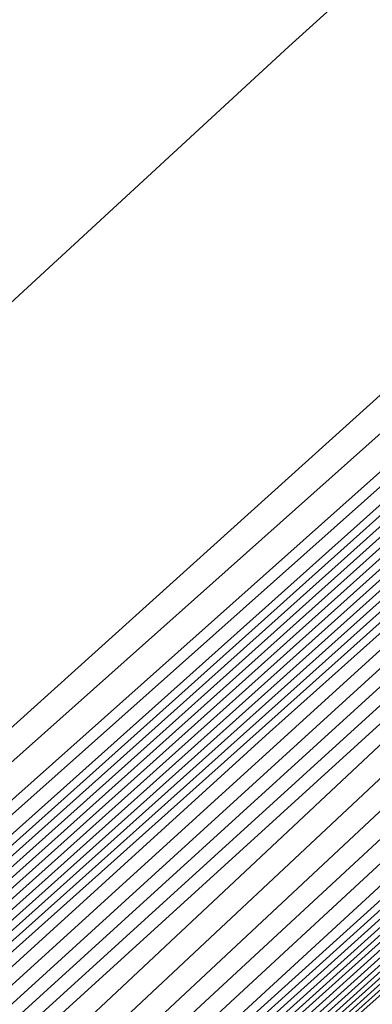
# Model space of a CAD drawing. Extents: x 3249832 to 3255657, y 13789405 to 13793316.
# Tile 689 of 1056: x 3253203.114 to 3253203.768, y 13791253.771 to 13791255.596. Entities that reach past the tile are written whole.
import ezdxf

# ---------------------------------------------------------------- set-up
doc = ezdxf.new("R2010")
doc.units = 0
doc.header["$LTSCALE"] = 100
doc.header["$MEASUREMENT"] = 0
for name, color, linetype in [('GRATIO_03231_CON', 1, 'CONTINUOUS'), ('GRATIO_0323_ICON', 1, 'CONTINUOUS'), ('TARGETS_EAST', 7, 'CONTINUOUS')]:
    doc.layers.add(name, color=color, linetype=linetype)

# ---------------------------------------------------------------- blocks, each defined once
blk = doc.blocks.new('Gratio_032316_contours')
at = {"layer": 'GRATIO_03231_CON', "color": 1, "linetype": 'Continuous', "flags": 128}
for points in [[(3253305.5469, 13791344.024), (3253290.1181, 13791330.7387), (3253272.3357, 13791315.4184), (3253257.3517, 13791302.4813), (3253257.3517, 13791302.4813), (3253249.0164, 13791295.2334), (3253245.9727, 13791292.5302), (3253245.5616, 13791292.1146), (3253245.4762, 13791292.0211), (3253244.818, 13791291.4501), (3253243.0404, 13791289.8933), (3253239.8737, 13791287.0921), (3253236.1559, 13791283.7849), (3253233.0015, 13791280.9598), (3253231.2433, 13791279.3563), (3253230.5862, 13791278.7206), (3253230.4531, 13791278.5507), (3253230.0551, 13791278.1548), (3253227.7563, 13791276.0837), (3253221.709, 13791270.6983), (3253210.9996, 13791261.1826), (3253198.4505, 13791250.0113), (3253187.8184, 13791240.4816), (3253181.8812, 13791235.039)], [(3253286.912, 13791327.9035), (3253270.3004, 13791313.5879), (3253256.4599, 13791301.6341), (3253256.4599, 13791301.6341), (3253248.781, 13791294.9495), (3253245.9825, 13791292.4501), (3253245.6151, 13791292.0541), (3253245.6386, 13791292.0257), (3253245.6483, 13791292.0135), (3253245.6487, 13791292.0121), (3253245.5979, 13791291.9759), (3253245.2689, 13791291.697), (3253244.3887, 13791290.927), (3253242.8213, 13791289.5405), (3253240.9812, 13791287.9036), (3253239.42, 13791286.5053), (3253238.5497, 13791285.7117), (3253238.2245, 13791285.3971), (3253238.1586, 13791285.313), (3253237.7616, 13791284.9396), (3253235.2234, 13791282.6723), (3253228.4292, 13791276.6354), (3253216.3275, 13791265.8906), (3253202.1197, 13791253.2507)], [(3253297.9252, 13791337.3275), (3253283.7059, 13791325.0683), (3253268.2652, 13791311.7574), (3253255.5681, 13791300.7867), (3253255.5681, 13791300.7867), (3253248.5453, 13791294.6658), (3253245.9894, 13791292.3731), (3253245.6585, 13791292.0044), (3253245.2891, 13791291.6207), (3253242.5317, 13791289.1442), (3253235.0149, 13791282.4623), (3253221.5564, 13791270.5131), (3253205.7297, 13791256.4376), (3253192.2971, 13791244.4276), (3253184.7822, 13791237.5917), (3253181.7553, 13791234.7055)], [(3253294.1143, 13791333.9792), (3253280.4998, 13791322.2331), (3253266.2299, 13791309.9269), (3253254.6763, 13791299.9394), (3253254.6763, 13791299.9394), (3253248.3094, 13791294.3823), (3253245.9952, 13791292.2975), (3253245.6983, 13791291.9593), (3253245.7233, 13791291.9291), (3253245.7346, 13791291.9149), (3253245.7365, 13791291.9117), (3253245.3442, 13791291.5696), (3253242.6151, 13791289.1599), (3253235.2176, 13791282.6089), (3253221.988, 13791270.8756), (3253206.4354, 13791257.0484), (3253193.237, 13791245.2483), (3253185.8477, 13791238.5266), (3253182.834, 13791235.6556)], [(3253297.4758, 13791336.8077), (3253286.4926, 13791327.2827), (3253274.0872, 13791316.5633), (3253262.1555, 13791306.2704), (3253252.8796, 13791298.26), (3253252.8796, 13791298.26), (3253247.8086, 13791293.8493), (3253245.9616, 13791292.1988), (3253245.7253, 13791291.9302), (3253245.7544, 13791291.896), (3253245.7756, 13791291.8707), (3253245.7842, 13791291.8599), (3253245.4022, 13791291.5335), (3253242.76, 13791289.2202), (3253235.6147, 13791282.9133), (3253222.8491, 13791271.6035), (3253207.8468, 13791258.27), (3253195.117, 13791246.8895), (3253187.9788, 13791240.3964), (3253184.9915, 13791237.5556), (3253183.5248, 13791236.0898), (3253181.9475, 13791234.5888)], [(3253294.0264, 13791333.7838), (3253282.6818, 13791323.9345), (3253270.881, 13791313.7282), (3253260.1195, 13791304.4408), (3253251.9851, 13791297.4158), (3253251.9851, 13791297.4158), (3253247.5668, 13791293.5726), (3253245.9578, 13791292.1343), (3253245.7524, 13791291.8998), (3253245.7785, 13791291.869), (3253245.7972, 13791291.8468), (3253245.8031, 13791291.8391), (3253245.4248, 13791291.5224), (3253242.8276, 13791289.2555), (3253235.811, 13791283.068), (3253223.2789, 13791271.9681), (3253208.5524, 13791258.8809), (3253196.057, 13791247.7101), (3253189.0443, 13791241.3313), (3253186.0703, 13791238.5056), (3253184.5171, 13791236.9659), (3253182.7719, 13791235.3171)], [(3253301.2946, 13791340.0843), (3253290.5771, 13791330.7598), (3253278.8709, 13791320.5862), (3253267.6752, 13791310.8926), (3253258.0866, 13791302.6075), (3253251.1014, 13791296.5591), (3253251.1014, 13791296.5591), (3253247.3482, 13791293.2691), (3253245.9857, 13791292.0326), (3253245.8053, 13791291.8379), (3253245.4404, 13791291.5193), (3253242.8928, 13791289.2936), (3253236.0065, 13791283.2235), (3253223.7085, 13791272.3331), (3253209.258, 13791259.4918), (3253196.997, 13791248.5307)], [(3253298.8003, 13791337.8979), (3253287.1277, 13791327.7359), (3253275.0601, 13791317.238), (3253264.4689, 13791308.0576), (3253256.0501, 13791300.7785), (3253250.2052, 13791295.7169), (3253250.2052, 13791295.7169), (3253247.1023, 13791292.9973), (3253245.9749, 13791291.9762), (3253245.823, 13791291.8182), (3253245.4605, 13791291.5107), (3253242.9585, 13791289.331), (3253236.2019, 13791283.3791), (3253224.1381, 13791272.698), (3253209.9636, 13791260.1027), (3253197.937, 13791249.3514)], [(3253293.8117, 13791333.5251), (3253280.2291, 13791321.688), (3253267.4383, 13791310.5415), (3253258.0564, 13791302.3876), (3253251.9769, 13791297.1206), (3253248.4126, 13791294.0327), (3253248.4126, 13791294.0327), (3253246.6104, 13791292.4537), (3253245.9532, 13791291.8634), (3253245.8583, 13791291.7788), (3253245.5009, 13791291.4935), (3253243.0901, 13791289.4058), (3253236.5929, 13791283.6903), (3253224.9974, 13791273.4279), (3253211.3747, 13791261.3246), (3253199.817, 13791250.9926)], [(3253303.3766, 13791341.8216), (3253291.3173, 13791331.3387), (3253276.7797, 13791318.6641), (3253263.6275, 13791307.1932), (3253254.8502, 13791299.5526), (3253249.9404, 13791295.2916), (3253247.5164, 13791293.1906), (3253247.5164, 13791293.1906), (3253246.3645, 13791292.182), (3253245.9424, 13791291.807), (3253245.8759, 13791291.7592), (3253245.5211, 13791291.4849), (3253243.1558, 13791289.4432), (3253236.7883, 13791283.8459), (3253225.427, 13791273.7928), (3253212.0803, 13791261.9355), (3253200.757, 13791251.8132)], [(3253301.8648, 13791340.4944), (3253288.823, 13791329.1523), (3253273.3304, 13791315.6401), (3253259.8166, 13791303.845), (3253251.6439, 13791296.7176), (3253247.9038, 13791293.4626), (3253246.6201, 13791292.3484), (3253246.6201, 13791292.3484), (3253246.1185, 13791291.9102), (3253245.9316, 13791291.7506), (3253245.8936, 13791291.7395), (3253245.5413, 13791291.4763), (3253243.2216, 13791289.4806), (3253236.9838, 13791284.0015), (3253225.8566, 13791274.1578), (3253212.7859, 13791262.5464), (3253201.6971, 13791252.6338)], [(3253300.5659, 13791339.3531), (3253286.8018, 13791327.3792), (3253270.614, 13791313.2571), (3253256.8561, 13791301.242), (3253256.8561, 13791301.242), (3253249.1677, 13791294.5269), (3253246.3316, 13791292.0564), (3253245.917, 13791291.7134), (3253245.8985, 13791291.7327), (3253245.8749, 13791291.7575), (3253245.8508, 13791291.783), (3253245.5102, 13791291.5214), (3253243.2545, 13791289.5523), (3253237.1645, 13791284.1725), (3253226.2818, 13791274.5273), (3253213.4909, 13791263.1579), (3253202.6371, 13791253.4544), (3253196.5029, 13791247.8755)], [(3253299.3936, 13791338.3158), (3253285.9267, 13791326.6004), (3253270.0887, 13791312.7829), (3253256.6286, 13791301.0263), (3253256.6286, 13791301.0263), (3253249.1075, 13791294.4545), (3253246.3347, 13791292.0351), (3253245.9313, 13791291.6968), (3253245.9158, 13791291.7129), (3253245.8948, 13791291.7349), (3253245.8719, 13791291.7591), (3253245.5445, 13791291.5105), (3253243.3838, 13791289.6293), (3253237.5546, 13791284.4844), (3253227.1408, 13791275.2574), (3253214.9021, 13791264.3798), (3253204.5171, 13791255.0956), (3253198.634, 13791249.7453)], [(3253298.8074, 13791337.7972), (3253285.4891, 13791326.2109), (3253269.826, 13791312.5458), (3253256.5148, 13791300.9184), (3253256.5148, 13791300.9184), (3253249.0774, 13791294.4183), (3253246.3362, 13791292.0244), (3253245.9385, 13791291.6884), (3253245.9245, 13791291.7029), (3253245.9047, 13791291.7236), (3253245.8825, 13791291.7472), (3253245.5616, 13791291.5051), (3253243.4484, 13791289.6678), (3253237.7496, 13791284.6404), (3253227.5703, 13791275.6225), (3253215.6076, 13791264.9907), (3253205.4571, 13791255.9162), (3253199.6995, 13791250.6802)], [(3253298.2213, 13791337.2785), (3253285.0516, 13791325.8215), (3253269.5634, 13791312.3086), (3253256.4011, 13791300.8106), (3253256.4011, 13791300.8106), (3253249.0474, 13791294.3821), (3253246.3377, 13791292.0137), (3253245.9456, 13791291.6801), (3253245.9331, 13791291.693), (3253245.9146, 13791291.7123), (3253245.8931, 13791291.7353), (3253245.5788, 13791291.4997), (3253243.513, 13791289.7063), (3253237.9447, 13791284.7964), (3253227.9998, 13791275.9876), (3253216.3132, 13791265.6017), (3253206.3971, 13791256.7368), (3253200.765, 13791251.6151)], [(3253297.6351, 13791336.7598), (3253284.614, 13791325.4321), (3253269.3007, 13791312.0715), (3253256.2873, 13791300.7027), (3253256.2873, 13791300.7027), (3253249.0173, 13791294.3459), (3253246.3392, 13791292.003), (3253245.9528, 13791291.6718), (3253245.9418, 13791291.683), (3253245.9246, 13791291.701), (3253245.9036, 13791291.7234), (3253245.5959, 13791291.4943), (3253243.5777, 13791289.7448), (3253238.1397, 13791284.9524), (3253228.4293, 13791276.3526), (3253217.0188, 13791266.2126), (3253207.3371, 13791257.5574), (3253201.8305, 13791252.55)], [(3253296.4628, 13791335.7225), (3253283.739, 13791324.6533), (3253268.7754, 13791311.5973), (3253256.0598, 13791300.487), (3253256.0598, 13791300.487), (3253248.9571, 13791294.2735), (3253246.3422, 13791291.9817), (3253245.9672, 13791291.6551), (3253245.9591, 13791291.6632), (3253245.9444, 13791291.6784), (3253245.9247, 13791291.6995), (3253245.6303, 13791291.4835), (3253243.707, 13791289.8217), (3253238.5298, 13791285.2643), (3253229.2882, 13791277.0827), (3253218.4299, 13791267.4345), (3253209.2171, 13791259.1986), (3253203.9616, 13791254.4197), (3253201.1727, 13791251.8059)], [(3253295.8766, 13791335.2039), (3253283.3014, 13791324.2639), (3253268.5128, 13791311.3602), (3253255.946, 13791300.3791), (3253255.946, 13791300.3791), (3253248.9265, 13791294.2379), (3253246.3394, 13791291.9757), (3253245.9599, 13791291.6626), (3253245.671, 13791291.4535), (3253243.7876, 13791289.8436), (3253238.7321, 13791285.4127), (3253229.7199, 13791277.4455), (3253219.1357, 13791268.0451), (3253210.1571, 13791260.0192), (3253205.0271, 13791255.3546), (3253202.2515, 13791252.7559), (3253199.4019, 13791250.1069)], [(3253295.2905, 13791334.6852), (3253282.8639, 13791323.8745), (3253268.2501, 13791311.123), (3253255.8323, 13791300.2713), (3253255.8323, 13791300.2713), (3253248.8964, 13791294.2017), (3253246.3407, 13791291.9652), (3253245.9663, 13791291.6551), (3253245.6849, 13791291.4516), (3253243.8502, 13791289.8842), (3253238.9263, 13791285.5696), (3253230.1491, 13791277.8109), (3253219.8413, 13791268.6561), (3253211.0971, 13791260.8398), (3253206.0926, 13791256.2895), (3253203.3302, 13791253.706), (3253200.3942, 13791250.9829)], [(3253294.7043, 13791334.1666), (3253282.4263, 13791323.485), (3253267.9874, 13791310.8859), (3253255.7185, 13791300.1634), (3253255.7185, 13791300.1634), (3253248.8663, 13791294.1655), (3253246.342, 13791291.9548), (3253245.9728, 13791291.6476), (3253245.6988, 13791291.4496), (3253243.9128, 13791289.9248), (3253239.1204, 13791285.7266), (3253230.5783, 13791278.1762), (3253220.5468, 13791269.2671), (3253212.0371, 13791261.6604), (3253207.1581, 13791257.2244), (3253204.409, 13791254.656), (3253201.3865, 13791251.859)], [(3253293.532, 13791333.1293), (3253281.5512, 13791322.7062), (3253267.4621, 13791310.4117), (3253255.491, 13791299.9477), (3253255.491, 13791299.9477), (3253248.8061, 13791294.0932), (3253246.3446, 13791291.9339), (3253245.9856, 13791291.6326), (3253245.7266, 13791291.4457), (3253244.038, 13791290.006), (3253239.5087, 13791286.0404), (3253231.4368, 13791278.9069), (3253221.9579, 13791270.489), (3253213.9171, 13791263.3016), (3253209.2892, 13791259.0942), (3253206.5665, 13791256.556), (3253203.3711, 13791253.6111), (3253198.435, 13791249.1551)], [(3253299.2197, 13791338.0118), (3253292.9458, 13791332.6106), (3253281.1137, 13791322.3168), (3253267.1995, 13791310.1745), (3253255.3772, 13791299.8398), (3253255.3772, 13791299.8398), (3253248.776, 13791294.057), (3253246.3459, 13791291.9235), (3253245.992, 13791291.6251), (3253245.7404, 13791291.4437), (3253244.1006, 13791290.0466), (3253239.7028, 13791286.1973), (3253231.866, 13791279.2722), (3253222.6634, 13791271.1), (3253214.8572, 13791264.1222), (3253210.3547, 13791260.0291), (3253207.6452, 13791257.506), (3253204.3634, 13791254.4872), (3253199.2594, 13791249.8834)], [(3253298.5547, 13791337.4253), (3253292.3597, 13791332.0919), (3253280.6761, 13791321.9274), (3253266.9368, 13791309.9374), (3253255.2635, 13791299.732), (3253255.2635, 13791299.732), (3253248.7459, 13791294.0208), (3253246.3472, 13791291.9131), (3253245.9984, 13791291.6176), (3253245.7543, 13791291.4418), (3253244.1633, 13791290.0872), (3253239.897, 13791286.3542), (3253232.2952, 13791279.6376), (3253223.3689, 13791271.711), (3253215.7972, 13791264.9428), (3253211.4202, 13791260.964), (3253208.724, 13791258.4561), (3253205.3558, 13791255.3632), (3253200.0838, 13791250.6117)], [(3253297.8898, 13791336.8388), (3253291.7735, 13791331.5733), (3253280.2386, 13791321.538), (3253266.6742, 13791309.7003), (3253255.1497, 13791299.6241), (3253255.1497, 13791299.6241), (3253248.7158, 13791293.9847), (3253246.3484, 13791291.9027), (3253246.0048, 13791291.6101), (3253245.7682, 13791291.4398), (3253244.2259, 13791290.1279), (3253240.0911, 13791286.5111), (3253232.7244, 13791280.0029), (3253224.0745, 13791272.322), (3253216.7372, 13791265.7634), (3253212.4857, 13791261.8989), (3253209.8027, 13791259.4061), (3253206.3481, 13791256.2393), (3253200.9081, 13791251.34)], [(3253296.5599, 13791335.6659), (3253290.6012, 13791330.536), (3253279.3635, 13791320.7592), (3253266.1487, 13791309.2262), (3253254.9216, 13791299.409), (3253254.9216, 13791299.409), (3253248.6544, 13791293.9137), (3253246.3492, 13791291.884), (3253246.0155, 13791291.5976), (3253245.7941, 13791291.438), (3253244.3499, 13791290.2105), (3253240.4789, 13791286.8256), (3253233.5827, 13791280.7338), (3253225.4855, 13791273.5439), (3253218.6172, 13791267.4046), (3253214.6168, 13791263.7686), (3253211.9602, 13791261.3061), (3253208.3327, 13791257.9914), (3253202.5569, 13791252.7966), (3253198.0054, 13791248.6846)], [(3253295.895, 13791335.0794), (3253290.015, 13791330.0173), (3253278.9259, 13791320.3698), (3253265.8859, 13791308.9893), (3253254.8073, 13791299.3018), (3253254.8073, 13791299.3018), (3253248.6231, 13791293.879), (3253246.3486, 13791291.8757), (3253246.0198, 13791291.5926), (3253245.8062, 13791291.4382), (3253244.4114, 13791290.2525), (3253240.6725, 13791286.9832), (3253234.0118, 13791281.0993), (3253226.191, 13791274.1549), (3253219.5572, 13791268.2252), (3253215.6823, 13791264.7035), (3253213.039, 13791262.2561), (3253209.325, 13791258.8675), (3253203.3813, 13791253.5249), (3253198.6206, 13791249.2276)], [(3253295.23, 13791334.4929), (3253289.4289, 13791329.4987), (3253278.4883, 13791319.9804), (3253265.6231, 13791308.7524), (3253254.6931, 13791299.1945), (3253254.6931, 13791299.1945), (3253248.5919, 13791293.8442), (3253246.3481, 13791291.8674), (3253246.0241, 13791291.5876), (3253245.8182, 13791291.4384), (3253244.4728, 13791290.2945), (3253240.8661, 13791287.1407), (3253234.4408, 13791281.4648), (3253226.8965, 13791274.7659), (3253220.4972, 13791269.0458), (3253216.7478, 13791265.6384), (3253214.1177, 13791263.2062), (3253210.3173, 13791259.7436), (3253204.2057, 13791254.2532), (3253199.2357, 13791249.7706)], [(3253294.5651, 13791333.9064), (3253288.8427, 13791328.98), (3253278.0508, 13791319.591), (3253265.3603, 13791308.5154), (3253254.5788, 13791299.0873), (3253254.5788, 13791299.0873), (3253248.5606, 13791293.8094), (3253246.3476, 13791291.8591), (3253246.0284, 13791291.5826), (3253245.8303, 13791291.4386), (3253244.5342, 13791290.3365), (3253241.0598, 13791287.2982), (3253234.8699, 13791281.8304), (3253227.6021, 13791275.3769), (3253221.4372, 13791269.8664), (3253217.8133, 13791266.5733), (3253215.1964, 13791264.1562), (3253211.3096, 13791260.6196), (3253205.03, 13791254.9816), (3253199.8509, 13791250.3136)], [(3253293.2352, 13791332.7334), (3253287.6704, 13791327.9427), (3253277.1756, 13791318.8122), (3253264.8347, 13791308.0415), (3253254.3502, 13791298.8728), (3253254.3502, 13791298.8728), (3253248.498, 13791293.7398), (3253246.3465, 13791291.8425), (3253246.037, 13791291.5725), (3253245.8544, 13791291.4389), (3253244.6571, 13791290.4204), (3253241.447, 13791287.6133), (3253235.728, 13791282.5614), (3253229.0131, 13791276.5989), (3253223.3172, 13791271.5076), (3253219.9444, 13791268.4431), (3253217.3539, 13791266.0562), (3253213.2943, 13791262.3717), (3253206.6788, 13791256.4382), (3253201.0812, 13791251.3996)], [(3253287.0842, 13791327.424), (3253276.7381, 13791318.4228), (3253264.5718, 13791307.8046), (3253254.2359, 13791298.7656), (3253254.2359, 13791298.7656), (3253248.4668, 13791293.705), (3253246.346, 13791291.8342), (3253246.0414, 13791291.5675), (3253245.8665, 13791291.4391), (3253244.7186, 13791290.4624), (3253241.6406, 13791287.7709), (3253236.1571, 13791282.9269), (3253229.7186, 13791277.2099), (3253224.2572, 13791272.3282), (3253221.0099, 13791269.378), (3253218.4327, 13791267.0063), (3253214.2866, 13791263.2478), (3253207.5032, 13791257.1665), (3253201.6964, 13791251.9426)], [(3253215.2789, 13791264.1239), (3253208.3275, 13791257.8948), (3253202.3116, 13791252.4856), (3253202.0615, 13791252.1469), (3253210.641, 13791259.5775), (3253224.0475, 13791271.2671)], [(3253216.2712, 13791264.9999), (3253209.1519, 13791258.6231), (3253202.9268, 13791253.0285), (3253202.4719, 13791252.5085), (3253210.8886, 13791259.7953), (3253224.1783, 13791271.3822)]]:
    blk.add_lwpolyline(points, dxfattribs=at)
at = {"layer": 'GRATIO_03231_CON', "color": 5, "linetype": 'Continuous', "flags": 128}
for points in [[(3253214.6422, 13791264.5853), (3253212.8222, 13791262.9063), (3253208.2687, 13791258.8242), (3253200.3437, 13791251.7668)], [(3253215.6643, 13791266.1251), (3253212.3094, 13791263.1053), (3253209.5883, 13791260.6277), (3253208.0922, 13791259.1951), (3253207.5174, 13791258.5543), (3253207.3366, 13791258.2638), (3253206.9358, 13791257.8005), (3253205.3552, 13791256.3177), (3253201.5485, 13791252.8872)], [(3253212.5203, 13791263.8565), (3253211.8505, 13791263.1225), (3253210.6517, 13791261.9521), (3253208.7932, 13791260.2297), (3253206.2741, 13791257.9499), (3253203.613, 13791255.5461), (3253201.4587, 13791253.5615)]]:
    blk.add_lwpolyline(points, dxfattribs=at)
at = {"layer": 'GRATIO_0323_ICON', "color": 7, "linetype": 'Continuous', "flags": 128}
for points in [[(3253300.9251, 13791339.8317), (3253290.3035, 13791330.631), (3253277.2933, 13791319.3984), (3253264.1915, 13791308.1), (3253253.774, 13791299.1043), (3253253.774, 13791299.1043), (3253248.0502, 13791294.126), (3253245.9648, 13791292.2639), (3253245.696, 13791291.9631), (3253245.7252, 13791291.9283), (3253245.7463, 13791291.903), (3253245.7564, 13791291.8904), (3253245.372, 13791291.5529), (3253242.6874, 13791289.1902), (3253235.4161, 13791282.7611), (3253222.4185, 13791271.2395), (3253207.1411, 13791257.6592), (3253194.177, 13791246.0689), (3253186.9132, 13791239.4615), (3253183.9128, 13791236.6056), (3253182.5325, 13791235.2138)], [(3253296.306, 13791335.7115), (3253283.6784, 13791324.7119), (3253271.2492, 13791313.8897), (3253261.2627, 13791305.2226), (3253254.0135, 13791298.9495), (3253249.3089, 13791294.8748), (3253249.3089, 13791294.8748), (3253246.8563, 13791292.7255), (3253245.9641, 13791291.9198), (3253245.8406, 13791291.7985), (3253245.4807, 13791291.5021), (3253243.0243, 13791289.3684), (3253236.3974, 13791283.5347), (3253224.5678, 13791273.063), (3253210.6692, 13791260.7137), (3253198.877, 13791250.172)], [(3253299.9797, 13791338.8345), (3253286.3642, 13791326.9898), (3253270.3513, 13791313.02), (3253256.7424, 13791301.1342), (3253256.7424, 13791301.1342), (3253249.1376, 13791294.4907), (3253246.3331, 13791292.0457), (3253245.9241, 13791291.7051), (3253245.9072, 13791291.7228), (3253245.8849, 13791291.7462), (3253245.8614, 13791291.7711), (3253245.5273, 13791291.516), (3253243.3191, 13791289.5908), (3253237.3595, 13791284.3285), (3253226.7113, 13791274.8924), (3253214.1965, 13791263.7689), (3253203.5771, 13791254.275), (3253197.5684, 13791248.8104)], [(3253297.0489, 13791336.2412), (3253284.1765, 13791325.0427), (3253269.0381, 13791311.8344), (3253256.1735, 13791300.5949), (3253256.1736, 13791300.5949), (3253248.9872, 13791294.3097), (3253246.3407, 13791291.9924), (3253245.96, 13791291.6635), (3253245.9504, 13791291.6731), (3253245.9345, 13791291.6897), (3253245.9142, 13791291.7114), (3253245.6131, 13791291.4889), (3253243.6423, 13791289.7832), (3253238.3348, 13791285.1083), (3253228.8587, 13791276.7177), (3253217.7243, 13791266.8236), (3253208.2771, 13791258.378), (3253202.896, 13791253.4848), (3253200.094, 13791250.8559)], [(3253294.1182, 13791333.6479), (3253281.9888, 13791323.0956), (3253267.7248, 13791310.6488), (3253255.6047, 13791300.0556), (3253255.6047, 13791300.0556), (3253248.8362, 13791294.1293), (3253246.3433, 13791291.9444), (3253245.9792, 13791291.6401), (3253245.7127, 13791291.4477), (3253243.9754, 13791289.9654), (3253239.3146, 13791285.8835), (3253231.0075, 13791278.5416), (3253221.2523, 13791269.8781), (3253212.9771, 13791262.481), (3253208.2236, 13791258.1593), (3253205.4877, 13791255.606), (3253202.3788, 13791252.7351), (3253197.6106, 13791248.4267)], [(3253297.2249, 13791336.2524), (3253291.1874, 13791331.0546), (3253279.801, 13791321.1486), (3253266.4115, 13791309.4632), (3253255.0359, 13791299.5163), (3253255.0359, 13791299.5163), (3253248.6857, 13791293.9485), (3253246.3497, 13791291.8923), (3253246.0112, 13791291.6026), (3253245.782, 13791291.4379), (3253244.2885, 13791290.1685), (3253240.2853, 13791286.6681), (3253233.1536, 13791280.3683), (3253224.78, 13791272.9329), (3253217.6772, 13791266.584), (3253213.5512, 13791262.8337), (3253210.8815, 13791260.3561), (3253207.3404, 13791257.1154), (3253201.7325, 13791252.0683)], [(3253293.9001, 13791333.3199), (3253288.2566, 13791328.4613), (3253277.6132, 13791319.2016), (3253265.0975, 13791308.2785), (3253254.4645, 13791298.9801), (3253254.4645, 13791298.9801), (3253248.5293, 13791293.7746), (3253246.3471, 13791291.8508), (3253246.0327, 13791291.5776), (3253245.8424, 13791291.4387), (3253244.5957, 13791290.3784), (3253241.2534, 13791287.4558), (3253235.299, 13791282.1959), (3253228.3076, 13791275.9879), (3253222.3772, 13791270.687), (3253218.8788, 13791267.5082), (3253216.2752, 13791265.1062), (3253212.302, 13791261.4957), (3253205.8544, 13791255.7099), (3253200.4661, 13791250.8566)], [(3253217.2635, 13791265.876), (3253209.9763, 13791259.3514), (3253203.5419, 13791253.5715), (3253202.8824, 13791252.87), (3253211.1363, 13791260.0131), (3253224.3091, 13791271.4973)]]:
    blk.add_lwpolyline(points, dxfattribs=at)

msp = doc.modelspace()

# ---------------------------------------------------------------- block references
at = {"layer": 'TARGETS_EAST'}
msp.add_blockref('Gratio_032316_contours', (0, 0), dxfattribs=at)

doc.saveas('drawing.dxf')
